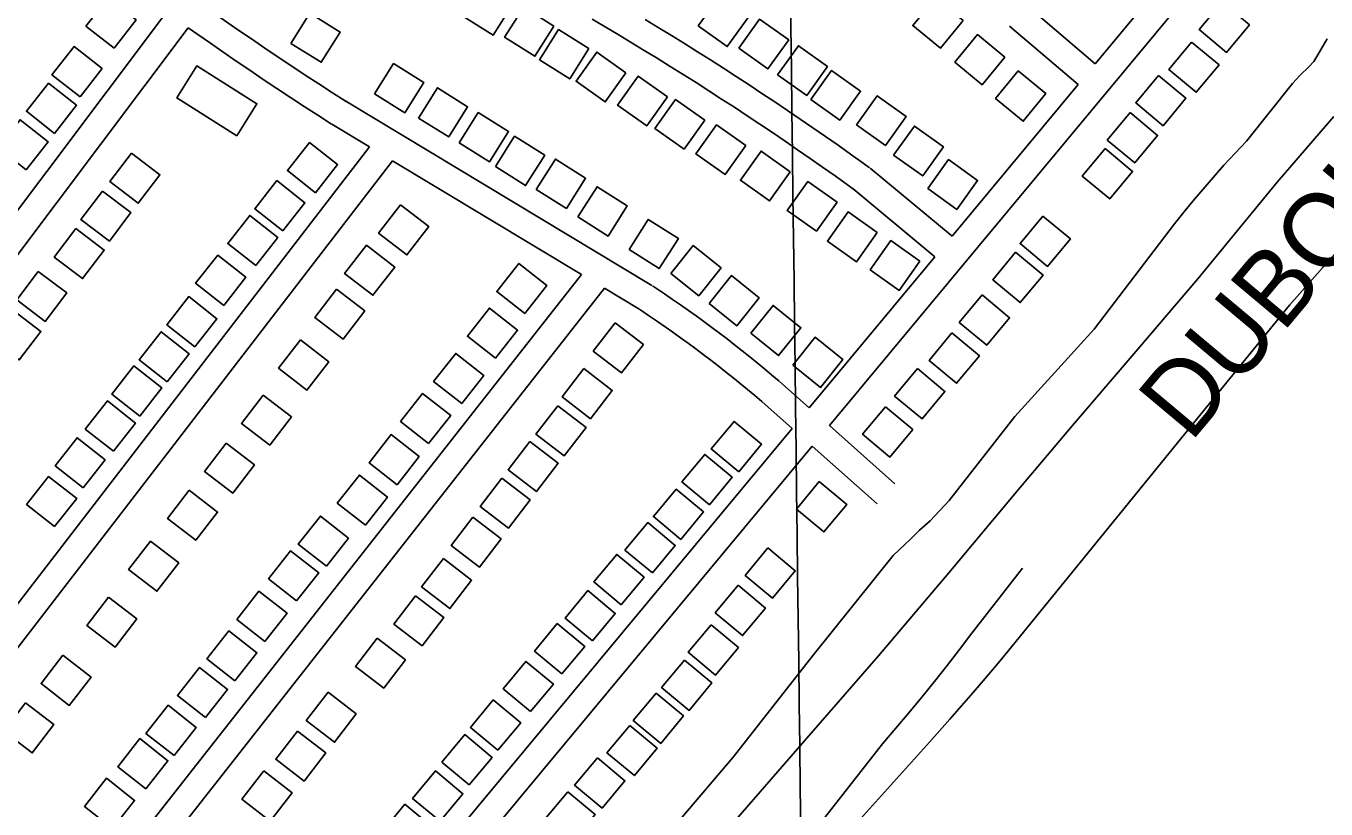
# Model space of a CAD drawing. Extents: x 3704301 to 3742427, y 506229 to 532009.
# Drawn here: x 3728665 to 3730121, y 524804 to 525680 of the extents above; entities that cross this region are included whole.
import ezdxf

# ---------------------------------------------------------------- set-up
doc = ezdxf.new("R2010")
doc.units = 0
for name, color, linetype in [('V-BLDG-OTLN', 7, 'Continuous'), ('V-GRID-MAJR', 7, 'Continuous'), ('V-RIVR-IDEN', 7, 'Continuous'), ('V-ROAD-CNTR', 7, 'Continuous'), ('V-SITE-VEGE', 7, 'Continuous'), ('V-TOPO-SHOR', 7, 'Continuous')]:
    doc.layers.add(name, color=color, linetype=linetype)

msp = doc.modelspace()

# ---------------------------------------------------------------- linework, layer by layer
at = {"layer": 'V-BLDG-OTLN'}
for points in [[(3729209.2120000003, 525703.93), (3729175.37, 525725.256), (3729154.045, 525691.414), (3729187.887, 525670.089)], [(3728763.338, 525655.772), (3728788.0500000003, 525687.226), (3728756.597, 525711.938), (3728731.8850000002, 525680.484)], [(3729255.952, 525680.384), (3729222.11, 525701.71), (3729200.785, 525667.868), (3729234.627, 525646.5430000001)], [(3729417.598, 525680.678), (3729450.096, 525657.356), (3729473.418, 525689.854), (3729440.92, 525713.175)], [(3729714.165, 525686.466), (3729683.265, 525711.866), (3729657.864, 525680.966), (3729688.765, 525655.566)], [(3730004.237, 525707.209), (3729978.663, 525676.453), (3730009.419, 525650.879), (3730034.994, 525681.635)], [(3728961.438, 525661.078), (3728995.344, 525639.856), (3729016.5670000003, 525673.761), (3728982.661, 525694.984)], [(3729463.056, 525655.781), (3729495.554, 525632.459), (3729518.876, 525664.957), (3729486.378, 525688.278)], [(3729295.085, 525655.137), (3729261.2430000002, 525676.463), (3729239.918, 525642.621), (3729273.7600000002, 525621.296)], [(3728725.237, 525601.2710000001), (3728749.949, 525632.725), (3728718.4960000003, 525657.437), (3728693.784, 525625.983)], [(3729506.538, 525625.823), (3729539.036, 525602.501), (3729562.358, 525634.9990000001), (3729529.86, 525658.3200000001)], [(3729761.098, 525645.53), (3729730.198, 525670.93), (3729704.7970000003, 525640.03), (3729735.698, 525614.63)], [(3729970.093, 525662.563), (3729944.519, 525631.807), (3729975.275, 525606.233), (3730000.85, 525636.9890000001)], [(3729336.504, 525628.152), (3729303.862, 525651.272), (3729280.7430000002, 525618.629), (3729313.3850000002, 525595.51)], [(3728900.961, 525557.67), (3728833.517, 525600.013), (3728855.932, 525635.716), (3728923.376, 525593.375)], [(3729055.166, 525604.504), (3729089.072, 525583.282), (3729110.295, 525617.187), (3729076.389, 525638.41)], [(3729543.63, 525598.334), (3729576.128, 525575.012), (3729599.45, 525607.51), (3729566.952, 525630.831)], [(3729806.971, 525604.83), (3729776.071, 525630.23), (3729750.67, 525599.33), (3729781.571, 525573.93)], [(3728696.693, 525560.25), (3728721.4050000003, 525591.704), (3728689.952, 525616.416), (3728665.24, 525584.962)], [(3729382.983, 525601.228), (3729350.341, 525624.348), (3729327.222, 525591.705), (3729359.864, 525568.586)], [(3729933.123, 525625.2220000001), (3729907.549, 525594.466), (3729938.305, 525568.892), (3729963.88, 525599.648)], [(3729104.204, 525577.441), (3729138.11, 525556.219), (3729159.333, 525590.1240000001), (3729125.427, 525611.3470000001)], [(3729424.9020000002, 525575.237), (3729392.2600000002, 525598.357), (3729369.1410000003, 525565.714), (3729401.7830000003, 525542.595)], [(3729594.715, 525569.894), (3729627.213, 525546.572), (3729650.535, 525579.0700000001), (3729618.037, 525602.3910000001)], [(3729149.9020000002, 525549.789), (3729183.702, 525528.399), (3729205.092, 525562.2), (3729171.291, 525583.589)], [(3728664.847, 525519.3200000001), (3728689.559, 525550.774), (3728658.106, 525575.486), (3728633.394, 525544.032)], [(3729470.733, 525546.779), (3729438.091, 525569.899), (3729414.972, 525537.256), (3729447.614, 525514.137)], [(3729901.273, 525583.535), (3729875.699, 525552.779), (3729906.455, 525527.205), (3729932.0300000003, 525557.961)], [(3729190.448, 525523.276), (3729224.248, 525501.886), (3729245.6380000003, 525535.687), (3729211.8370000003, 525557.076)], [(3729636.457, 525535.938), (3729668.955, 525512.616), (3729692.2770000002, 525545.1140000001), (3729659.779, 525568.435)], [(3728988.975, 525493.816), (3729013.687, 525525.27), (3728982.234, 525549.982), (3728957.522, 525518.528)], [(3729520.529, 525517.251), (3729487.887, 525540.371), (3729464.768, 525507.728), (3729497.41, 525484.609)], [(3729873.34, 525543.269), (3729847.7660000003, 525512.513), (3729878.522, 525486.939), (3729904.097, 525517.6950000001)], [(3728782.718, 525538.15), (3728758.592, 525506.2440000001), (3728790.498, 525482.1190000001), (3728814.623, 525514.025)], [(3729236.19, 525497.595), (3729269.99, 525476.205), (3729291.38, 525510.006), (3729257.579, 525531.395)], [(3729674.602, 525498.462), (3729707.1, 525475.14), (3729730.4220000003, 525507.638), (3729697.924, 525530.959)], [(3728952.407, 525451.208), (3728977.119, 525482.662), (3728945.666, 525507.3740000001), (3728920.954, 525475.92)], [(3729282.86, 525466.6680000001), (3729316.66, 525445.278), (3729338.0500000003, 525479.079), (3729304.2490000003, 525500.468)], [(3729573.088, 525483.435), (3729540.446, 525506.555), (3729517.327, 525473.912), (3729549.969, 525450.7930000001)], [(3728750.362, 525495.659), (3728726.236, 525463.753), (3728758.142, 525439.628), (3728782.267, 525471.534)], [(3728922.068, 525412.203), (3728946.7800000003, 525443.657), (3728915.327, 525468.3690000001), (3728890.615, 525436.915)], [(3729084.031, 525480.328), (3729059.625, 525448.636), (3729091.316, 525424.23), (3729115.722, 525455.922)], [(3729618.093, 525449.226), (3729585.451, 525472.346), (3729562.332, 525439.703), (3729594.974, 525416.584)], [(3729803.64, 525467.644), (3729778.066, 525436.888), (3729808.822, 525411.314), (3729834.397, 525442.0700000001)], [(3728720.364, 525453.757), (3728696.238, 525421.851), (3728728.144, 525397.726), (3728752.269, 525429.632)], [(3729340.217, 525430.223), (3729374.017, 525408.833), (3729395.407, 525442.634), (3729361.606, 525464.023)], [(3729665.923, 525417.062), (3729633.281, 525440.182), (3729610.162, 525407.539), (3729642.804, 525384.42)], [(3728886.156, 525367.709), (3728910.8680000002, 525399.1630000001), (3728879.415, 525423.875), (3728854.703, 525392.421)], [(3729045.951, 525435.051), (3729021.545, 525403.359), (3729053.236, 525378.953), (3729077.642, 525410.645)], [(3729386.895, 525403.506), (3729418.103, 525378.484), (3729443.125, 525409.691), (3729411.918, 525434.713)], [(3729772.977, 525427.182), (3729747.403, 525396.426), (3729778.159, 525370.852), (3729803.734, 525401.608)], [(3729223.401, 525358.4450000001), (3729248.113, 525389.899), (3729216.66, 525414.611), (3729191.948, 525383.157)], [(3728678.4020000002, 525405.743), (3728654.276, 525373.837), (3728686.182, 525349.712), (3728710.307, 525381.618)], [(3729429.7290000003, 525369.827), (3729460.937, 525344.805), (3729485.9590000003, 525376.012), (3729454.752, 525401.034)], [(3729012.452, 525385.942), (3728988.046, 525354.25), (3729019.737, 525329.844), (3729044.143, 525361.536)], [(3728853.776, 525321.345), (3728878.488, 525352.799), (3728847.035, 525377.511), (3728822.323, 525346.057)], [(3729476.325, 525336.484), (3729507.5330000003, 525311.462), (3729532.555, 525342.669), (3729501.348, 525367.691)], [(3729735.589, 525379.412), (3729710.015, 525348.656), (3729740.771, 525323.082), (3729766.346, 525353.838)], [(3728649.421, 525362.713), (3728625.295, 525330.807), (3728657.201, 525306.682), (3728681.326, 525338.588)], [(3729190.509, 525308.49), (3729215.221, 525339.944), (3729183.768, 525364.656), (3729159.056, 525333.202)], [(3728822.701, 525282.034), (3728847.413, 525313.488), (3728815.96, 525338.2), (3728791.248, 525306.746)], [(3729324.432, 525348.277), (3729300.026, 525316.585), (3729331.717, 525292.179), (3729356.123, 525323.871)], [(3729701.798, 525336.899), (3729676.224, 525306.143), (3729706.98, 525280.569), (3729732.555, 525311.325)], [(3728972.042, 525329.008), (3728947.636, 525297.316), (3728979.327, 525272.91), (3729003.733, 525304.602)], [(3729523.383, 525300.822), (3729554.591, 525275.8), (3729579.613, 525307.007), (3729548.406, 525332.029)], [(3729152.7060000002, 525257.823), (3729177.418, 525289.277), (3729145.965, 525313.9890000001), (3729121.253, 525282.535)], [(3728792.171, 525243.757), (3728816.883, 525275.211), (3728785.43, 525299.9230000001), (3728760.718, 525268.469)], [(3729289.619, 525296.929), (3729265.213, 525265.237), (3729296.904, 525240.831), (3729321.31, 525272.523)], [(3729663.12, 525296.974), (3729637.546, 525266.218), (3729668.302, 525240.644), (3729693.877, 525271.4)], [(3728930.441, 525267.2980000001), (3728906.035, 525235.606), (3728937.7260000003, 525211.2), (3728962.132, 525242.892)], [(3729115.659, 525212.997), (3729140.3710000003, 525244.451), (3729108.918, 525269.1630000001), (3729084.2060000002, 525237.709)], [(3728762.538, 525204.551), (3728787.25, 525236.005), (3728755.7970000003, 525260.7170000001), (3728731.085, 525229.263)], [(3729260.242, 525255.363), (3729235.836, 525223.671), (3729267.5270000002, 525199.265), (3729291.933, 525230.957)], [(3729627.1550000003, 525254.242), (3729601.5810000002, 525223.486), (3729632.3370000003, 525197.912), (3729657.912, 525228.6680000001)], [(3729462.892, 525181.39), (3729488.466, 525212.1460000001), (3729457.7090000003, 525237.72), (3729432.1350000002, 525206.964)], [(3729080.31, 525166.873), (3729105.022, 525198.327), (3729073.569, 525223.039), (3729048.8570000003, 525191.585)], [(3728728.639, 525163.354), (3728753.3510000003, 525194.808), (3728721.898, 525219.52), (3728697.186, 525188.066)], [(3728888.895, 525213.497), (3728864.489, 525181.805), (3728896.18, 525157.399), (3728920.586, 525189.091)], [(3729229.092, 525215.3150000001), (3729204.686, 525183.623), (3729236.377, 525159.2170000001), (3729260.7830000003, 525190.909)], [(3729430.057, 525144.4990000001), (3729455.631, 525175.255), (3729424.8740000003, 525200.829), (3729399.3000000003, 525170.073)], [(3728696.7600000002, 525120.069), (3728721.472, 525151.523), (3728690.019, 525176.235), (3728665.307, 525144.781)], [(3729044.818, 525121.62), (3729069.5300000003, 525153.074), (3729038.077, 525177.786), (3729013.365, 525146.332)], [(3729197.679, 525174.248), (3729173.273, 525142.556), (3729204.964, 525118.15), (3729229.37, 525149.8420000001)], [(3729398.072, 525105.631), (3729423.646, 525136.387), (3729392.889, 525161.961), (3729367.315, 525131.205)], [(3729553.167, 525170.3690000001), (3729527.593, 525139.613), (3729558.349, 525114.039), (3729583.924, 525144.795)], [(3728847.5840000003, 525160.756), (3728823.1780000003, 525129.064), (3728854.869, 525104.658), (3728879.275, 525136.35)], [(3729001.1240000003, 525075.599), (3729025.836, 525107.053), (3728994.383, 525131.765), (3728969.671, 525100.311)], [(3729165.165, 525130.618), (3729140.759, 525098.926), (3729172.45, 525074.52), (3729196.856, 525106.212)], [(3729366.293, 525068.15), (3729391.867, 525098.906), (3729361.11, 525124.48), (3729335.536, 525093.724)], [(3728804.015, 525103.7390000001), (3728779.609, 525072.047), (3728811.3000000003, 525047.6410000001), (3728835.7060000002, 525079.333)], [(3728967.791, 525036.85), (3728992.503, 525068.304), (3728961.0500000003, 525093.0160000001), (3728936.338, 525061.562)], [(3729331.426, 525032.4670000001), (3729357, 525063.223), (3729326.2430000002, 525088.797), (3729300.669, 525058.041)], [(3729495.554, 525096.116), (3729469.98, 525065.36), (3729500.736, 525039.786), (3729526.311, 525070.542)], [(3729132.116, 525084.419), (3729107.71, 525052.727), (3729139.401, 525028.321), (3729163.807, 525060.013)], [(3728932.306, 524991.464), (3728957.018, 525022.9180000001), (3728925.565, 525047.63), (3728900.853, 525016.176)], [(3729299.132, 524992.093), (3729324.7060000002, 525022.849), (3729293.949, 525048.4230000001), (3729268.375, 525017.667)], [(3729462.125, 525054.387), (3729436.551, 525023.631), (3729467.307, 524998.057), (3729492.882, 525028.813)], [(3728757.166, 525041.101), (3728732.7600000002, 525009.409), (3728764.451, 524985.003), (3728788.8570000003, 525016.6950000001)], [(3729101.0640000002, 525042.49), (3729076.6580000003, 525010.7980000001), (3729108.349, 524986.392), (3729132.755, 525018.084)], [(3728898.676, 524947.273), (3728923.3880000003, 524978.727), (3728891.935, 525003.439), (3728867.223, 524971.985)], [(3729264.935, 524955.082), (3729290.509, 524985.838), (3729259.752, 525011.412), (3729234.1780000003, 524980.656)], [(3729431.9250000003, 525010.108), (3729406.3510000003, 524979.352), (3729437.1070000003, 524953.778), (3729462.682, 524984.534)], [(3729058.028, 524995.238), (3729033.622, 524963.546), (3729065.313, 524939.14), (3729089.719, 524970.832)], [(3728705.903, 524975.975), (3728681.497, 524944.283), (3728713.188, 524919.877), (3728737.594, 524951.569)], [(3728865.819, 524906.248), (3728890.531, 524937.702), (3728859.078, 524962.414), (3728834.366, 524930.96)], [(3729229.771, 524912.828), (3729255.345, 524943.584), (3729224.588, 524969.158), (3729199.014, 524938.402)], [(3729402.128, 524970.584), (3729376.554, 524939.828), (3729407.31, 524914.254), (3729432.8850000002, 524945.01)], [(3729002.953, 524934.756), (3728978.5470000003, 524903.064), (3729010.238, 524878.658), (3729034.644, 524910.35)], [(3729370.418, 524933.645), (3729344.844, 524902.889), (3729375.6, 524877.3150000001), (3729401.1750000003, 524908.071)], [(3728664.312, 524922.827), (3728639.906, 524891.135), (3728671.597, 524866.729), (3728696.003, 524898.421)], [(3728830.509, 524863.803), (3728855.221, 524895.257), (3728823.768, 524919.969), (3728799.056, 524888.515)], [(3729193.191, 524869.648), (3729218.765, 524900.404), (3729188.008, 524925.978), (3729162.434, 524895.2220000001)], [(3728968.782, 524891.1630000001), (3728944.376, 524859.471), (3728976.0670000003, 524835.0650000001), (3729000.473, 524866.757)], [(3729161.1950000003, 524830.86), (3729186.769, 524861.616), (3729156.012, 524887.1900000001), (3729130.438, 524856.434)], [(3729340.863, 524897.498), (3729315.289, 524866.742), (3729346.045, 524841.1680000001), (3729371.62, 524871.924)], [(3728798.94, 524826.505), (3728823.6520000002, 524857.959), (3728792.199, 524882.671), (3728767.487, 524851.2170000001)], [(3729304.721, 524861.123), (3729279.147, 524830.367), (3729309.903, 524804.7930000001), (3729335.478, 524835.549)], [(3728930.952, 524846.42), (3728906.546, 524814.728), (3728938.237, 524790.322), (3728962.643, 524822.014)], [(3729128.506, 524790.176), (3729154.08, 524820.932), (3729123.323, 524846.506), (3729097.7490000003, 524815.75)], [(3728761.5100000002, 524782.052), (3728786.222, 524813.506), (3728754.769, 524838.218), (3728730.057, 524806.764)], [(3729271.441, 524823.16), (3729245.867, 524792.404), (3729276.623, 524766.83), (3729302.198, 524797.586)], [(3729094.273, 524752.872), (3729119.847, 524783.628), (3729089.09, 524809.202), (3729063.5160000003, 524778.446)]]:
    msp.add_lwpolyline(points, close=True, dxfattribs=at)
at = {"layer": 'V-GRID-MAJR'}
msp.add_spline([(3729691.644, 511904.24700000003), (3729616.752, 517961.659), (3729541.821, 524022.155), (3729466.8910000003, 530082.665), (3729466.853, 530085.735)], degree=3, dxfattribs=at)
at = {"layer": 'V-ROAD-CNTR'}
for points in [[(3729862.102236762, 525637.9786978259), (3730006.4589480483, 525811.5873506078)], [(3729564.4208321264, 525233.0525076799), (3730029.7459014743, 525792.67138844)], [(3729023.121914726, 525595.9617818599), (3729007.81494534, 525605.7737622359), (3728992.57997581, 525615.6337425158), (3728977.388006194, 525625.560722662), (3728962.2400364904, 525635.5537026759), (3728947.136066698, 525645.614682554), (3728932.076096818, 525655.740662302), (3728917.061126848, 525665.9336419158), (3728902.091156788, 525676.1916213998), (3728887.166186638, 525686.5156007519), (3728864.388232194, 525702.4215689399)], [(3729785.690389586, 525703.2745672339), (3729862.10323676, 525637.979697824)], [(3728286.5043879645, 524983.8180061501), (3728821.8743172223, 525695.798582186)], [(3729298.6383636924, 525688.1315975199), (3729313.343334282, 525679.499614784), (3729328.008304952, 525670.8006321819), (3729342.6312757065, 525662.0316497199), (3729357.215246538, 525653.195667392), (3729371.7552174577, 525644.2906852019), (3729386.255188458, 525635.3177031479), (3729400.713159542, 525626.2777212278), (3729415.1271307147, 525617.1707394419), (3729429.5001019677, 525607.995757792), (3729443.82907331, 525598.7537762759), (3729458.1150447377, 525589.4457948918), (3729472.3570162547, 525580.0698136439), (3729486.555987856, 525570.6278325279), (3729500.709959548, 525561.1198515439), (3729514.819931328, 525551.5448706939), (3729528.8839032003, 525541.905889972), (3729542.902875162, 525532.199909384), (3729556.8768472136, 525522.428928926), (3729570.805819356, 525512.5919485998), (3729584.6937915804, 525502.6879684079), (3729591.97377702, 525497.4559788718)], [(3729358.11924473, 525687.7255983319), (3729372.8212153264, 525678.8156161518), (3729387.483186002, 525669.838634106), (3729402.101156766, 525660.7916522), (3729416.677127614, 525651.6776704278), (3729431.211098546, 525642.4946887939), (3729445.700069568, 525633.2457072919), (3729460.1490406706, 525623.9277259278), (3729474.551011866, 525614.5417446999), (3729488.910983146, 525605.089763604), (3729503.2259545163, 525595.5697826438), (3729517.495925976, 525585.983801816), (3729531.721897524, 525576.3308211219), (3729545.901869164, 525566.61184056), (3729560.036840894, 525556.825860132), (3729574.1248127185, 525546.974879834), (3729588.1677846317, 525537.057899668), (3729602.1577566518, 525527.0799196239), (3729609.4817420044, 525521.815930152)], [(3728308.819343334, 524963.5780466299), (3728846.346268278, 525678.42661693)], [(3729006.9319471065, 525570.705832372), (3728991.570977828, 525580.55181268), (3728976.224008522, 525590.4837928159), (3728960.9220391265, 525600.4827728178), (3728945.6640696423, 525610.5497526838), (3728930.45010007, 525620.6827324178), (3728915.2821304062, 525630.882712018), (3728900.157160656, 525641.1496914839), (3728885.079190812, 525651.48167082), (3728870.046220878, 525661.8816500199), (3728846.346268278, 525678.42661693)], [(3729766.202428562, 525680.46661285), (3729842.921275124, 525614.9107439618)], [(3729701.86855723, 525445.2750832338), (3729842.921275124, 525614.9107439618)], [(3729365.7842294, 525389.8751940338), (3729022.757915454, 525596.1877814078)], [(3729049.24486248, 525545.2498832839), (3729007.295946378, 525570.479832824)], [(3729049.2438624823, 525545.2508832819), (3728479.7450014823, 524805.754362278)], [(3729075.122810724, 525529.685914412), (3728502.0969567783, 524785.6094025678)], [(3729286.7593874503, 525402.3971689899), (3729075.122810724, 525529.684914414)], [(3729610.300740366, 525521.1839314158), (3729701.86855723, 525445.2760832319)], [(3729591.154778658, 525498.087977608), (3729682.687595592, 525422.209129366)], [(3729541.9688770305, 525252.9734678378), (3729682.68859559, 525422.2081293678)], [(3729286.758387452, 525402.398168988), (3728703.1505546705, 524659.5876546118)], [(3729312.6663356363, 525386.8152001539), (3728734.0294929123, 524650.3316731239)], [(3729350.322260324, 525364.1672454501), (3729312.667335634, 525386.814200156)], [(3729508.3609442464, 525282.7864082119), (3729500.190960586, 525289.7073943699), (3729491.924977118, 525296.6033805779), (3729483.6069937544, 525303.43736691), (3729475.2400104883, 525310.2073533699), (3729466.820027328, 525316.916339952), (3729458.350044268, 525323.560326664), (3729449.831061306, 525330.1413135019), (3729441.26407844, 525336.6573004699), (3729432.647095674, 525343.1102875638), (3729423.9821130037, 525349.4972747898), (3729415.26913043, 525355.819262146), (3729406.5091479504, 525362.075249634), (3729397.7031655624, 525368.2652372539), (3729388.8491832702, 525374.3892250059), (3729379.951201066, 525380.4462128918), (3729371.018218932, 525386.4302009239), (3729366.3292283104, 525389.5311947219)], [(3729488.970983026, 525259.894453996), (3729480.884999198, 525266.7434402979), (3729472.793015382, 525273.4954267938), (3729464.6490316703, 525280.185413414), (3729456.456048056, 525286.8154001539), (3729448.21406454, 525293.3823870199), (3729439.9220811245, 525299.888374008), (3729431.581097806, 525306.3313611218), (3729423.192114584, 525312.711348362), (3729414.7551314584, 525319.028335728), (3729406.2721484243, 525325.281323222), (3729397.7411654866, 525331.4713108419), (3729389.1651826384, 525337.59729859), (3729380.543199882, 525343.6572864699), (3729371.8752172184, 525349.6532744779), (3729363.1632346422, 525355.5842626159), (3729354.39425218, 525361.4562508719), (3729349.777261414, 525364.511244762)], [(3729541.969877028, 525252.97246784), (3729508.620943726, 525282.560408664)], [(3729522.779915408, 525229.893513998), (3729488.7109835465, 525260.120453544)], [(3728979.648001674, 524576.70382038), (3729522.77891541, 525229.8945139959)], [(3729637.87368522, 525167.884638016), (3729564.421832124, 525233.0535076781)], [(3728964.071032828, 524511.0479516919), (3729545.2308705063, 525209.973553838)], [(3729617.9637250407, 525145.4446828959), (3729545.2318705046, 525209.973553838)], [(3729624.002, 524876.926), (3729638.827, 524894.164), (3729653.481, 524911.545), (3729667.964, 524929.0700000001), (3729682.276, 524946.736), (3729696.413, 524964.541), (3729710.376, 524982.484), (3729724.164, 525000.562), (3729780.799, 525073.456)], [(3728942.61, 524019.332), (3728970.2660000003, 524060.405), (3729029.59, 524146.193), (3729117.231, 524268.434), (3729146.703, 524302.177), (3729188.181, 524347.407), (3729261.443, 524432.446), (3729359.296, 524550.02), (3729449.856, 524664.4130000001), (3729461.137, 524677.973), (3729472.583, 524691.3910000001), (3729484.193, 524704.671), (3729495.963, 524717.809), (3729530.822, 524758.101), (3729624.002, 524876.926)]]:
    msp.add_lwpolyline(points, dxfattribs=at)
at = {"layer": 'V-SITE-VEGE'}
for points in [[(3729753.497, 524967.22), (3729768.687, 524985.677), (3730079.643, 525367.903), (3731042.34, 526456.497), (3731053.168, 526468.928), (3731063.486, 526481.11), (3731073.318, 526493.033), (3731082.704, 526504.697), (3731091.67, 526516.0920000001), (3731100.2430000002, 526527.219), (3731116.56, 526549.005), (3731131.539, 526569.682), (3731145.328, 526589.261), (3731158.063, 526607.769), (3731169.853, 526625.238), (3731191.6350000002, 526658.2440000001), (3731210.438, 526687.329), (3731275.5810000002, 526789.674), (3731292, 526815.165), (3731304.419, 526834.204), (3731323.2770000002, 526862.593), (3731356.534, 526911.174), (3731459.8370000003, 527066.224)], [(3729595.807, 524789.026), (3729676.648, 524878.636), (3729699.542, 524904.408), (3729725.433, 524934.1), (3729739.0810000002, 524950.066), (3729753.497, 524967.22)]]:
    msp.add_lwpolyline(points, dxfattribs=at)
at = {"layer": 'V-TOPO-SHOR'}
for points in [[(3729354.2660000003, 524741.631), (3729456.807, 524861.867), (3729546.2460000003, 524976.145), (3729635.997, 525087.731), (3729655.171, 525106.103), (3729665.478, 525115.921), (3729677.24, 525126.51), (3729698.512, 525149.351), (3729772.2630000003, 525243.131), (3729861.117, 525341.203), (3729950.963, 525458.925), (3729962.862, 525473.932), (3729973.348, 525486.452), (3729985.269, 525500.478), (3729996.9590000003, 525514.01), (3730006.269, 525524.5380000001), (3730031.613, 525551.402), (3730083.2660000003, 525615.9450000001), (3730091.863, 525625.474), (3730101.2090000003, 525634.532), (3730107.1890000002, 525640.811), (3730111.4220000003, 525648.272), (3730116.599, 525657.23), (3730122.022, 525666.192)], [(3729449.721, 524780.262), (3729536.5670000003, 524880.25), (3729619.3570000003, 524975.476), (3729698.287, 525068.158), (3729775.7320000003, 525161.2930000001), (3729836.773, 525233.178), (3729899.014, 525306.072), (3729976.997, 525397.259), (3730066.089, 525505.6410000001), (3730129.545, 525579.056)]]:
    msp.add_lwpolyline(points, dxfattribs=at)

# ---------------------------------------------------------------- texts
at = {"layer": 'V-RIVR-IDEN'}
msp.add_text('DUBOUCHEL      CANAL', height=82.999832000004, rotation=50.01738315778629, dxfattribs=at).set_placement((3729968.8750232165, 525213.0465476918))

doc.saveas('drawing.dxf')
